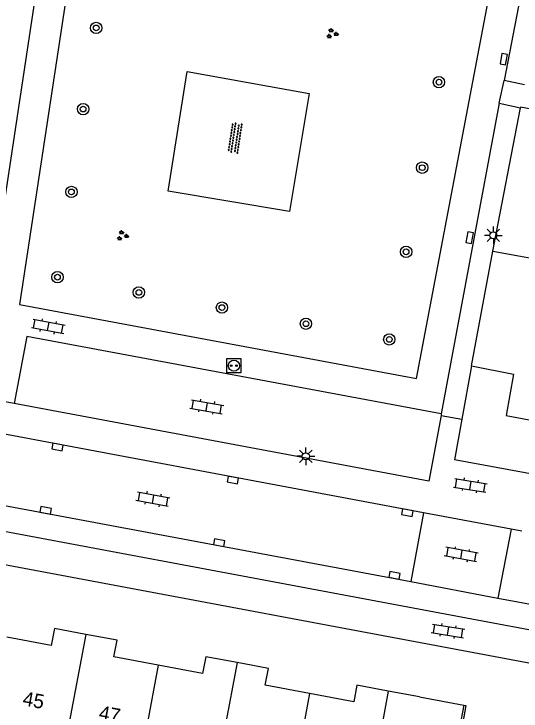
# Model space of a CAD drawing. Extents: x 124000 to 128010, y 398999 to 403000.
# Drawn here: x 126590.66 to 126626.26, y 399664.92 to 399713.86 of the extents above; entities that cross this region are included whole.
import ezdxf

# ---------------------------------------------------------------- set-up
doc = ezdxf.new("R2010")
doc.units = 0
for name, color, linetype in [('gg-afsc-muur', 7, 'Continuous'), ('gg-anno-huisnummerreeks BGT', 7, 'Continuous'), ('gg-bbg-hoofdgebouw', 7, 'Continuous'), ('gg-bbg-tussenscheiding', 7, 'Continuous'), ('gg-knt-verharding', 7, 'Continuous'), ('gg-knt-verharding nz', 7, 'Continuous'), ('gt-symb-boom', 7, 'Continuous'), ('gt-symb-groenvak', 7, 'Continuous'), ('gt-symb-klinker verharding', 7, 'Continuous'), ('gt-symb-kolk', 7, 'Continuous'), ('gt-symb-laadpunt elektrisch vervoer', 7, 'Continuous'), ('gt-symb-lichtmast', 7, 'Continuous'), ('gt-symb-overige verharding', 7, 'Continuous')]:
    doc.layers.add(name, color=color, linetype=linetype)

# ---------------------------------------------------------------- blocks, each defined once
blk = doc.blocks.new('gt0-KOLK')
at = {"layer": 'gt-symb-kolk'}
blk.add_lwpolyline([(0, 0), (0.375, 0), (0.375, 0.4), (-0.375, 0.4), (-0.375, 0), (0, 0)], dxfattribs=at)
blk = doc.blocks.new('gt0-LMAST')
at = {"layer": 'gt-symb-lichtmast'}
for p, q in [((-0.005, 0.246), (-0.005, 0.621)), ((-0.182, 0.173), (-0.447, 0.438)), ((0.172, 0.173), (0.437, 0.438)), ((-0.255, -0.004), (-0.63, -0.004)), ((-0.182, -0.181), (-0.447, -0.446)), ((-0.005, -0.254), (-0.005, -0.629)), ((0.437, -0.446), (0.172, -0.181)), ((0.245, -0.004), (0.62, -0.004))]:
    blk.add_line(p, q, dxfattribs=at)
blk.add_circle((-0.005, -0.004), 0.25, dxfattribs=at)
blk = doc.blocks.new('gt0-BOOM')
at = {"layer": 'gt-symb-boom'}
for radius in [0.4, 0.2]:
    blk.add_circle((0, 0), radius, dxfattribs=at)
blk = doc.blocks.new('gt0-GRVAK')
at = {"layer": 'gt-symb-groenvak'}
for p, q in [((-0.11, 0.189), (-0.228, 0.24)), ((-0.182, 0.153), (0.088, 0.153)), ((-0.091, 0.211), (-0.156, 0.322)), ((-0.047, 0.214), (-0.047, 0.393)), ((-0.004, 0.211), (0.061, 0.322)), ((0.015, 0.189), (0.133, 0.24)), ((0.262, -0.052), (0.197, 0.059)), ((0.305, -0.049), (0.305, 0.13)), ((0.349, -0.052), (0.414, 0.059)), ((-0.245, -0.228), (-0.363, -0.177)), ((-0.318, -0.264), (-0.047, -0.264)), ((-0.226, -0.206), (-0.291, -0.095)), ((-0.183, -0.203), (-0.183, -0.024)), ((-0.139, -0.206), (-0.074, -0.095)), ((-0.12, -0.228), (-0.002, -0.177)), ((0.243, -0.074), (0.125, -0.023)), ((0.17, -0.11), (0.441, -0.11)), ((0.368, -0.074), (0.486, -0.023))]:
    blk.add_line(p, q, dxfattribs=at)
blk = doc.blocks.new('gt0-KL1')
at = {"layer": 'gt-symb-klinker verharding'}
for p, q in [((-1.15, 0.3), (1.15, 0.3)), ((-1, -0.3), (-1, 0.3)), ((-0.5, 0.3), (-0.5, 0.45)), ((0, -0.3), (0, 0.3)), ((0.5, 0.3), (0.5, 0.45)), ((1, -0.3), (1, 0.3)), ((-1.15, -0.3), (1.15, -0.3)), ((-0.5, -0.45), (-0.5, -0.3)), ((0.5, -0.45), (0.5, -0.3))]:
    blk.add_line(p, q, dxfattribs=at)
blk = doc.blocks.new('gt0-OVH')
at = {"layer": 'gt-symb-overige verharding'}
for points in [[(-0.972, 0.298), (-0.967, 0.308), (-0.965, 0.319), (-0.966, 0.33), (-0.971, 0.34), (-0.978, 0.348), (-0.988, 0.353), (-0.999, 0.355), (-1.01, 0.354), (-1.02, 0.349), (-1.028, 0.342), (-1.033, 0.332), (-1.035, 0.321), (-1.034, 0.31), (-1.029, 0.3), (-1.022, 0.292), (-1.012, 0.287), (-1.001, 0.285), (-0.99, 0.286), (-0.98, 0.291)], [(-0.872, 0.106), (-0.867, 0.116), (-0.865, 0.126), (-0.866, 0.137), (-0.871, 0.147), (-0.878, 0.156), (-0.888, 0.161), (-0.899, 0.163), (-0.91, 0.162), (-0.92, 0.157), (-0.928, 0.15), (-0.933, 0.14), (-0.935, 0.129), (-0.934, 0.118), (-0.929, 0.108), (-0.922, 0.1), (-0.912, 0.095), (-0.901, 0.092), (-0.89, 0.094), (-0.88, 0.098)], [(-0.772, 0.298), (-0.767, 0.308), (-0.765, 0.319), (-0.766, 0.33), (-0.771, 0.34), (-0.778, 0.348), (-0.788, 0.353), (-0.799, 0.355), (-0.81, 0.354), (-0.82, 0.349), (-0.828, 0.342), (-0.833, 0.332), (-0.835, 0.321), (-0.834, 0.31), (-0.829, 0.3), (-0.822, 0.292), (-0.812, 0.287), (-0.801, 0.285), (-0.79, 0.286), (-0.78, 0.291)], [(-0.672, 0.106), (-0.667, 0.116), (-0.665, 0.126), (-0.666, 0.137), (-0.671, 0.147), (-0.678, 0.156), (-0.688, 0.161), (-0.699, 0.163), (-0.71, 0.162), (-0.72, 0.157), (-0.728, 0.15), (-0.733, 0.14), (-0.735, 0.129), (-0.734, 0.118), (-0.729, 0.108), (-0.722, 0.1), (-0.712, 0.095), (-0.701, 0.092), (-0.69, 0.094), (-0.68, 0.098)], [(-0.572, 0.298), (-0.567, 0.308), (-0.565, 0.319), (-0.566, 0.33), (-0.571, 0.34), (-0.578, 0.348), (-0.588, 0.353), (-0.599, 0.355), (-0.61, 0.354), (-0.62, 0.349), (-0.628, 0.342), (-0.633, 0.332), (-0.635, 0.321), (-0.634, 0.31), (-0.629, 0.3), (-0.622, 0.292), (-0.612, 0.287), (-0.601, 0.285), (-0.59, 0.286), (-0.58, 0.291)], [(-0.472, 0.106), (-0.467, 0.116), (-0.465, 0.126), (-0.466, 0.137), (-0.471, 0.147), (-0.478, 0.156), (-0.488, 0.161), (-0.499, 0.163), (-0.51, 0.162), (-0.52, 0.157), (-0.528, 0.15), (-0.533, 0.14), (-0.535, 0.129), (-0.534, 0.118), (-0.529, 0.108), (-0.522, 0.1), (-0.512, 0.095), (-0.501, 0.092), (-0.49, 0.094), (-0.48, 0.098)], [(-0.372, 0.298), (-0.367, 0.308), (-0.365, 0.319), (-0.366, 0.33), (-0.371, 0.34), (-0.378, 0.348), (-0.388, 0.353), (-0.399, 0.355), (-0.41, 0.354), (-0.42, 0.349), (-0.428, 0.342), (-0.433, 0.332), (-0.435, 0.321), (-0.434, 0.31), (-0.429, 0.3), (-0.422, 0.292), (-0.412, 0.287), (-0.401, 0.285), (-0.39, 0.286), (-0.38, 0.291)], [(-0.272, 0.106), (-0.267, 0.116), (-0.265, 0.126), (-0.266, 0.137), (-0.271, 0.147), (-0.278, 0.156), (-0.288, 0.161), (-0.299, 0.163), (-0.31, 0.162), (-0.32, 0.157), (-0.328, 0.15), (-0.333, 0.14), (-0.335, 0.129), (-0.334, 0.118), (-0.329, 0.108), (-0.322, 0.1), (-0.312, 0.095), (-0.301, 0.092), (-0.29, 0.094), (-0.28, 0.098)], [(-0.172, 0.298), (-0.167, 0.308), (-0.165, 0.319), (-0.166, 0.33), (-0.171, 0.34), (-0.178, 0.348), (-0.188, 0.353), (-0.199, 0.355), (-0.21, 0.354), (-0.22, 0.349), (-0.228, 0.342), (-0.233, 0.332), (-0.235, 0.321), (-0.234, 0.31), (-0.229, 0.3), (-0.222, 0.292), (-0.212, 0.287), (-0.201, 0.285), (-0.19, 0.286), (-0.18, 0.291)], [(-0.072, 0.106), (-0.067, 0.116), (-0.065, 0.126), (-0.066, 0.137), (-0.071, 0.147), (-0.078, 0.156), (-0.088, 0.161), (-0.099, 0.163), (-0.11, 0.162), (-0.12, 0.157), (-0.128, 0.15), (-0.133, 0.14), (-0.135, 0.129), (-0.134, 0.118), (-0.129, 0.108), (-0.122, 0.1), (-0.112, 0.095), (-0.101, 0.092), (-0.09, 0.094), (-0.08, 0.098)], [(0.028, 0.298), (0.033, 0.308), (0.035, 0.319), (0.034, 0.33), (0.029, 0.34), (0.022, 0.348), (0.012, 0.353), (0.001, 0.355), (-0.01, 0.354), (-0.02, 0.349), (-0.028, 0.342), (-0.033, 0.332), (-0.035, 0.321), (-0.034, 0.31), (-0.029, 0.3), (-0.022, 0.292), (-0.012, 0.287), (-0.001, 0.285), (0.01, 0.286), (0.02, 0.291)], [(0.128, 0.106), (0.133, 0.116), (0.135, 0.126), (0.134, 0.137), (0.129, 0.147), (0.122, 0.156), (0.112, 0.161), (0.101, 0.163), (0.09, 0.162), (0.08, 0.157), (0.072, 0.15), (0.067, 0.14), (0.065, 0.129), (0.066, 0.118), (0.071, 0.108), (0.078, 0.1), (0.088, 0.095), (0.099, 0.092), (0.11, 0.094), (0.12, 0.098)], [(0.228, 0.298), (0.233, 0.308), (0.235, 0.319), (0.234, 0.33), (0.229, 0.34), (0.222, 0.348), (0.212, 0.353), (0.201, 0.355), (0.19, 0.354), (0.18, 0.349), (0.172, 0.342), (0.167, 0.332), (0.165, 0.321), (0.166, 0.31), (0.171, 0.3), (0.178, 0.292), (0.188, 0.287), (0.199, 0.285), (0.21, 0.286), (0.22, 0.291)], [(0.328, 0.106), (0.333, 0.116), (0.335, 0.126), (0.334, 0.137), (0.329, 0.147), (0.322, 0.156), (0.312, 0.161), (0.301, 0.163), (0.29, 0.162), (0.28, 0.157), (0.272, 0.15), (0.267, 0.14), (0.265, 0.129), (0.266, 0.118), (0.271, 0.108), (0.278, 0.1), (0.288, 0.095), (0.299, 0.092), (0.31, 0.094), (0.32, 0.098)], [(0.428, 0.298), (0.433, 0.308), (0.435, 0.319), (0.434, 0.33), (0.429, 0.34), (0.422, 0.348), (0.412, 0.353), (0.401, 0.355), (0.39, 0.354), (0.38, 0.349), (0.372, 0.342), (0.367, 0.332), (0.365, 0.321), (0.366, 0.31), (0.371, 0.3), (0.378, 0.292), (0.388, 0.287), (0.399, 0.285), (0.41, 0.286), (0.42, 0.291)], [(0.528, 0.106), (0.533, 0.116), (0.535, 0.126), (0.534, 0.137), (0.529, 0.147), (0.522, 0.156), (0.512, 0.161), (0.501, 0.163), (0.49, 0.162), (0.48, 0.157), (0.472, 0.15), (0.467, 0.14), (0.465, 0.129), (0.466, 0.118), (0.471, 0.108), (0.478, 0.1), (0.488, 0.095), (0.499, 0.092), (0.51, 0.094), (0.52, 0.098)], [(0.628, 0.298), (0.633, 0.308), (0.635, 0.319), (0.634, 0.33), (0.629, 0.34), (0.622, 0.348), (0.612, 0.353), (0.601, 0.355), (0.59, 0.354), (0.58, 0.349), (0.572, 0.342), (0.567, 0.332), (0.565, 0.321), (0.566, 0.31), (0.571, 0.3), (0.578, 0.292), (0.588, 0.287), (0.599, 0.285), (0.61, 0.286), (0.62, 0.291)], [(0.728, 0.106), (0.733, 0.116), (0.735, 0.126), (0.734, 0.137), (0.729, 0.147), (0.722, 0.156), (0.712, 0.161), (0.701, 0.163), (0.69, 0.162), (0.68, 0.157), (0.672, 0.15), (0.667, 0.14), (0.665, 0.129), (0.666, 0.118), (0.671, 0.108), (0.678, 0.1), (0.688, 0.095), (0.699, 0.092), (0.71, 0.094), (0.72, 0.098)], [(0.828, 0.298), (0.833, 0.308), (0.835, 0.319), (0.834, 0.33), (0.829, 0.34), (0.822, 0.348), (0.812, 0.353), (0.801, 0.355), (0.79, 0.354), (0.78, 0.349), (0.772, 0.342), (0.767, 0.332), (0.765, 0.321), (0.766, 0.31), (0.771, 0.3), (0.778, 0.292), (0.788, 0.287), (0.799, 0.285), (0.81, 0.286), (0.82, 0.291)], [(0.928, 0.106), (0.933, 0.116), (0.935, 0.126), (0.934, 0.137), (0.929, 0.147), (0.922, 0.156), (0.912, 0.161), (0.901, 0.163), (0.89, 0.162), (0.88, 0.157), (0.872, 0.15), (0.867, 0.14), (0.865, 0.129), (0.866, 0.118), (0.871, 0.108), (0.878, 0.1), (0.888, 0.095), (0.899, 0.092), (0.91, 0.094), (0.92, 0.098)], [(1.028, 0.298), (1.033, 0.308), (1.035, 0.319), (1.034, 0.33), (1.029, 0.34), (1.022, 0.348), (1.012, 0.353), (1.001, 0.355), (0.99, 0.354), (0.98, 0.349), (0.972, 0.342), (0.967, 0.332), (0.965, 0.321), (0.966, 0.31), (0.971, 0.3), (0.978, 0.292), (0.988, 0.287), (0.999, 0.285), (1.01, 0.286), (1.02, 0.291)], [(-0.972, -0.142), (-0.967, -0.132), (-0.965, -0.121), (-0.966, -0.11), (-0.971, -0.1), (-0.978, -0.092), (-0.988, -0.087), (-0.999, -0.085), (-1.01, -0.086), (-1.02, -0.091), (-1.028, -0.098), (-1.033, -0.108), (-1.035, -0.119), (-1.034, -0.13), (-1.029, -0.14), (-1.022, -0.148), (-1.012, -0.153), (-1.001, -0.155), (-0.99, -0.154), (-0.98, -0.149)], [(-0.872, -0.334), (-0.867, -0.324), (-0.865, -0.314), (-0.866, -0.303), (-0.871, -0.293), (-0.878, -0.284), (-0.888, -0.279), (-0.899, -0.277), (-0.91, -0.278), (-0.92, -0.283), (-0.928, -0.29), (-0.933, -0.3), (-0.935, -0.311), (-0.934, -0.322), (-0.929, -0.332), (-0.922, -0.34), (-0.912, -0.345), (-0.901, -0.348), (-0.89, -0.346), (-0.88, -0.342)], [(-0.772, -0.142), (-0.767, -0.132), (-0.765, -0.121), (-0.766, -0.11), (-0.771, -0.1), (-0.778, -0.092), (-0.788, -0.087), (-0.799, -0.085), (-0.81, -0.086), (-0.82, -0.091), (-0.828, -0.098), (-0.833, -0.108), (-0.835, -0.119), (-0.834, -0.13), (-0.829, -0.14), (-0.822, -0.148), (-0.812, -0.153), (-0.801, -0.155), (-0.79, -0.154), (-0.78, -0.149)], [(-0.672, -0.334), (-0.667, -0.324), (-0.665, -0.314), (-0.666, -0.303), (-0.671, -0.293), (-0.678, -0.284), (-0.688, -0.279), (-0.699, -0.277), (-0.71, -0.278), (-0.72, -0.283), (-0.728, -0.29), (-0.733, -0.3), (-0.735, -0.311), (-0.734, -0.322), (-0.729, -0.332), (-0.722, -0.34), (-0.712, -0.345), (-0.701, -0.348), (-0.69, -0.346), (-0.68, -0.342)], [(-0.572, -0.142), (-0.567, -0.132), (-0.565, -0.121), (-0.566, -0.11), (-0.571, -0.1), (-0.578, -0.092), (-0.588, -0.087), (-0.599, -0.085), (-0.61, -0.086), (-0.62, -0.091), (-0.628, -0.098), (-0.633, -0.108), (-0.635, -0.119), (-0.634, -0.13), (-0.629, -0.14), (-0.622, -0.148), (-0.612, -0.153), (-0.601, -0.155), (-0.59, -0.154), (-0.58, -0.149)], [(-0.472, -0.334), (-0.467, -0.324), (-0.465, -0.314), (-0.466, -0.303), (-0.471, -0.293), (-0.478, -0.284), (-0.488, -0.279), (-0.499, -0.277), (-0.51, -0.278), (-0.52, -0.283), (-0.528, -0.29), (-0.533, -0.3), (-0.535, -0.311), (-0.534, -0.322), (-0.529, -0.332), (-0.522, -0.34), (-0.512, -0.345), (-0.501, -0.348), (-0.49, -0.346), (-0.48, -0.342)], [(-0.372, -0.142), (-0.367, -0.132), (-0.365, -0.121), (-0.366, -0.11), (-0.371, -0.1), (-0.378, -0.092), (-0.388, -0.087), (-0.399, -0.085), (-0.41, -0.086), (-0.42, -0.091), (-0.428, -0.098), (-0.433, -0.108), (-0.435, -0.119), (-0.434, -0.13), (-0.429, -0.14), (-0.422, -0.148), (-0.412, -0.153), (-0.401, -0.155), (-0.39, -0.154), (-0.38, -0.149)], [(-0.272, -0.334), (-0.267, -0.324), (-0.265, -0.314), (-0.266, -0.303), (-0.271, -0.293), (-0.278, -0.284), (-0.288, -0.279), (-0.299, -0.277), (-0.31, -0.278), (-0.32, -0.283), (-0.328, -0.29), (-0.333, -0.3), (-0.335, -0.311), (-0.334, -0.322), (-0.329, -0.332), (-0.322, -0.34), (-0.312, -0.345), (-0.301, -0.348), (-0.29, -0.346), (-0.28, -0.342)], [(-0.172, -0.142), (-0.167, -0.132), (-0.165, -0.121), (-0.166, -0.11), (-0.171, -0.1), (-0.178, -0.092), (-0.188, -0.087), (-0.199, -0.085), (-0.21, -0.086), (-0.22, -0.091), (-0.228, -0.098), (-0.233, -0.108), (-0.235, -0.119), (-0.234, -0.13), (-0.229, -0.14), (-0.222, -0.148), (-0.212, -0.153), (-0.201, -0.155), (-0.19, -0.154), (-0.18, -0.149)], [(-0.072, -0.334), (-0.067, -0.324), (-0.065, -0.314), (-0.066, -0.303), (-0.071, -0.293), (-0.078, -0.284), (-0.088, -0.279), (-0.099, -0.277), (-0.11, -0.278), (-0.12, -0.283), (-0.128, -0.29), (-0.133, -0.3), (-0.135, -0.311), (-0.134, -0.322), (-0.129, -0.332), (-0.122, -0.34), (-0.112, -0.345), (-0.101, -0.348), (-0.09, -0.346), (-0.08, -0.342)], [(0.028, -0.142), (0.033, -0.132), (0.035, -0.121), (0.034, -0.11), (0.029, -0.1), (0.022, -0.092), (0.012, -0.087), (0.001, -0.085), (-0.01, -0.086), (-0.02, -0.091), (-0.028, -0.098), (-0.033, -0.108), (-0.035, -0.119), (-0.034, -0.13), (-0.029, -0.14), (-0.022, -0.148), (-0.012, -0.153), (-0.001, -0.155), (0.01, -0.154), (0.02, -0.149)], [(0.128, -0.334), (0.133, -0.324), (0.135, -0.314), (0.134, -0.303), (0.129, -0.293), (0.122, -0.284), (0.112, -0.279), (0.101, -0.277), (0.09, -0.278), (0.08, -0.283), (0.072, -0.29), (0.067, -0.3), (0.065, -0.311), (0.066, -0.322), (0.071, -0.332), (0.078, -0.34), (0.088, -0.345), (0.099, -0.348), (0.11, -0.346), (0.12, -0.342)], [(0.228, -0.142), (0.233, -0.132), (0.235, -0.121), (0.234, -0.11), (0.229, -0.1), (0.222, -0.092), (0.212, -0.087), (0.201, -0.085), (0.19, -0.086), (0.18, -0.091), (0.172, -0.098), (0.167, -0.108), (0.165, -0.119), (0.166, -0.13), (0.171, -0.14), (0.178, -0.148), (0.188, -0.153), (0.199, -0.155), (0.21, -0.154), (0.22, -0.149)], [(0.328, -0.334), (0.333, -0.324), (0.335, -0.314), (0.334, -0.303), (0.329, -0.293), (0.322, -0.284), (0.312, -0.279), (0.301, -0.277), (0.29, -0.278), (0.28, -0.283), (0.272, -0.29), (0.267, -0.3), (0.265, -0.311), (0.266, -0.322), (0.271, -0.332), (0.278, -0.34), (0.288, -0.345), (0.299, -0.348), (0.31, -0.346), (0.32, -0.342)], [(0.428, -0.142), (0.433, -0.132), (0.435, -0.121), (0.434, -0.11), (0.429, -0.1), (0.422, -0.092), (0.412, -0.087), (0.401, -0.085), (0.39, -0.086), (0.38, -0.091), (0.372, -0.098), (0.367, -0.108), (0.365, -0.119), (0.366, -0.13), (0.371, -0.14), (0.378, -0.148), (0.388, -0.153), (0.399, -0.155), (0.41, -0.154), (0.42, -0.149)], [(0.528, -0.334), (0.533, -0.324), (0.535, -0.314), (0.534, -0.303), (0.529, -0.293), (0.522, -0.284), (0.512, -0.279), (0.501, -0.277), (0.49, -0.278), (0.48, -0.283), (0.472, -0.29), (0.467, -0.3), (0.465, -0.311), (0.466, -0.322), (0.471, -0.332), (0.478, -0.34), (0.488, -0.345), (0.499, -0.348), (0.51, -0.346), (0.52, -0.342)], [(0.628, -0.142), (0.633, -0.132), (0.635, -0.121), (0.634, -0.11), (0.629, -0.1), (0.622, -0.092), (0.612, -0.087), (0.601, -0.085), (0.59, -0.086), (0.58, -0.091), (0.572, -0.098), (0.567, -0.108), (0.565, -0.119), (0.566, -0.13), (0.571, -0.14), (0.578, -0.148), (0.588, -0.153), (0.599, -0.155), (0.61, -0.154), (0.62, -0.149)], [(0.728, -0.334), (0.733, -0.324), (0.735, -0.314), (0.734, -0.303), (0.729, -0.293), (0.722, -0.284), (0.712, -0.279), (0.701, -0.277), (0.69, -0.278), (0.68, -0.283), (0.672, -0.29), (0.667, -0.3), (0.665, -0.311), (0.666, -0.322), (0.671, -0.332), (0.678, -0.34), (0.688, -0.345), (0.699, -0.348), (0.71, -0.346), (0.72, -0.342)], [(0.828, -0.142), (0.833, -0.132), (0.835, -0.121), (0.834, -0.11), (0.829, -0.1), (0.822, -0.092), (0.812, -0.087), (0.801, -0.085), (0.79, -0.086), (0.78, -0.091), (0.772, -0.098), (0.767, -0.108), (0.765, -0.119), (0.766, -0.13), (0.771, -0.14), (0.778, -0.148), (0.788, -0.153), (0.799, -0.155), (0.81, -0.154), (0.82, -0.149)], [(0.928, -0.334), (0.933, -0.324), (0.935, -0.314), (0.934, -0.303), (0.929, -0.293), (0.922, -0.284), (0.912, -0.279), (0.901, -0.277), (0.89, -0.278), (0.88, -0.283), (0.872, -0.29), (0.867, -0.3), (0.865, -0.311), (0.866, -0.322), (0.871, -0.332), (0.878, -0.34), (0.888, -0.345), (0.899, -0.348), (0.91, -0.346), (0.92, -0.342)], [(1.028, -0.142), (1.033, -0.132), (1.035, -0.121), (1.034, -0.11), (1.029, -0.1), (1.022, -0.092), (1.012, -0.087), (1.001, -0.085), (0.99, -0.086), (0.98, -0.091), (0.972, -0.098), (0.967, -0.108), (0.965, -0.119), (0.966, -0.13), (0.971, -0.14), (0.978, -0.148), (0.988, -0.153), (0.999, -0.155), (1.01, -0.154), (1.02, -0.149)]]:
    blk.add_lwpolyline(points, close=True, dxfattribs=at)
blk = doc.blocks.new('gt0-LEV')
at = {"layer": 'gt-symb-laadpunt elektrisch vervoer'}
blk.add_lwpolyline([(-0.486, 0.501), (0.486, 0.501), (0.486, -0.499), (-0.486, -0.499)], close=True, dxfattribs=at)
for centre, radius in [((0, 0), 0.393), ((-0.186, 0), 0.0566), ((0.186, 0), 0.0566)]:
    blk.add_circle(centre, radius, dxfattribs=at)

msp = doc.modelspace()

# ---------------------------------------------------------------- linework, layer by layer
at = {"layer": 'gg-afsc-muur'}
msp.add_line((126624.29, 399697.206), (126626.217, 399707.284), dxfattribs=at)
msp.add_lwpolyline([(126634.872, 399705.697), (126626.223, 399707.315), (126626.217, 399707.284)], dxfattribs=at)
at = {"layer": 'gg-bbg-hoofdgebouw'}
for p, q in [((126622.793, 399689.164), (126624.29, 399697.206)), ((126624.29, 399697.206), (126627.249, 399696.666)), ((126619.139, 399665.914), (126616.938, 399666.329)), ((126619.139, 399665.914), (126622.239, 399665.334))]:
    msp.add_line(p, q, dxfattribs=at)
for points in [[(126622.793, 399689.164), (126625.727, 399688.577), (126625.209, 399685.669), (126627.59, 399685.227)], [(126595.7, 399670.303), (126593.5, 399670.709), (126593.282, 399669.529), (126590.171, 399670.104)], [(126600.797, 399668.133), (126597.684, 399668.717), (126597.902, 399669.897), (126595.7, 399670.303)], [(126606.325, 399668.321), (126604.13, 399668.728), (126603.911, 399667.548), (126600.797, 399668.133)], [(126611.411, 399666.149), (126608.305, 399666.734), (126608.524, 399667.914), (126606.325, 399668.321)], [(126616.938, 399666.329), (126614.738, 399666.743), (126614.516, 399665.564), (126611.411, 399666.149)], [(126622.239, 399665.334), (126622.389, 399665.306), (126622.168, 399664.127)]]:
    msp.add_lwpolyline(points, dxfattribs=at)
at = {"layer": 'gg-bbg-tussenscheiding'}
for p, q in [((126595.7, 399670.303), (126593.646, 399659.293)), ((126606.325, 399668.321), (126604.27, 399657.302)), ((126600.797, 399668.133), (126598.962, 399658.296)), ((126616.938, 399666.329), (126614.884, 399655.313)), ((126611.411, 399666.149), (126609.562, 399656.31)), ((126622.239, 399665.334), (126620.203, 399654.317))]:
    msp.add_line(p, q, dxfattribs=at)
at = {"layer": 'gg-knt-verharding'}
for p, q in [((126626.572, 399716.912), (126625.068, 399709.196)), ((126624.734, 399707.598), (126625.068, 399709.196)), ((126626.495, 399708.888), (126625.068, 399709.196)), ((126624.734, 399707.598), (126620.666, 399685.782)), ((126624.734, 399707.598), (126626.217, 399707.284)), ((126622.793, 399689.164), (126622.103, 399685.411)), ((126620.666, 399685.782), (126620.644, 399685.665)), ((126620.644, 399685.665), (126622.103, 399685.411)), ((126622.103, 399685.411), (126621.579, 399682.565)), ((126619.415, 399678.84), (126586.498, 399685.02)), ((126688.729, 399670.019), (126621.579, 399682.565)), ((126619.415, 399678.84), (126618.514, 399674.006)), ((126625.558, 399677.687), (126619.415, 399678.84)), ((126625.558, 399677.687), (126624.643, 399672.857)), ((126626.308, 399677.546), (126625.558, 399677.687)), ((126582.611, 399676.583), (126639.035, 399666.022))]:
    msp.add_line(p, q, dxfattribs=at)
for points in [[(126591.062, 399693.474), (126618.92, 399688.259), (126624.371, 399717.004), (126595.282, 399721.391), (126591.062, 399693.474)], [(126601.486, 399701.429), (126602.817, 399709.812), (126611.386, 399708.274), (126609.998, 399699.986), (126601.486, 399701.429)], [(126588.324, 399679.668), (126588.072, 399677.901), (126638.044, 399668.55), (126638.426, 399670.272)]]:
    msp.add_lwpolyline(points, dxfattribs=at)
at = {"layer": 'gg-knt-verharding nz'}
for p, q in [((126590.68, 399686.51), (126586.157, 399687.356)), ((126588.324, 399679.668), (126618.514, 399674.006)), ((126618.514, 399674.006), (126624.643, 399672.857)), ((126624.643, 399672.857), (126638.426, 399670.272))]:
    msp.add_line(p, q, dxfattribs=at)
for points in [[(126593.474, 399723.792), (126588.931, 399693.795), (126584.204, 399694.491)], [(126620.666, 399685.782), (126591.559, 399691.212), (126590.68, 399686.51)], [(126620.644, 399685.665), (126619.784, 399681.066), (126590.68, 399686.51)]]:
    msp.add_lwpolyline(points, dxfattribs=at)

# ---------------------------------------------------------------- block references
at = {"layer": 'gt-symb-boom'}
for p in [(126596.437, 399712.883), (126620.5, 399709.074), (126595.52, 399707.184), (126619.326, 399703.072), (126594.7, 399701.367), (126618.192, 399697.162), (126593.72, 399695.384), (126599.434, 399694.312), (126605.265, 399693.247), (126611.163, 399692.114), (126617.013, 399691.015)]:
    msp.add_blockref('gt0-BOOM', p, dxfattribs=at)
at = {"layer": 'gt-symb-groenvak'}
for p in [(126612.983, 399712.483), (126598.267, 399698.295)]:
    msp.add_blockref('gt0-GRVAK', p, dxfattribs=at)
at = {"layer": 'gt-symb-klinker verharding'}
for p, rotation in [((126593.084, 399691.927), -10.658361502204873), ((126604.206, 399686.285), -9.792146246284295), ((126622.705, 399680.762), -8.9726266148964), ((126600.415, 399679.793), 169.34163849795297), ((126622.056, 399675.914), 169.39794170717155), ((126621.141, 399670.546), -8.972626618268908)]:
    msp.add_blockref('gt0-KL1', p, dxfattribs=dict(at, rotation=rotation))
at = {"layer": 'gt-symb-kolk'}
for p, rotation in [((126625.248, 399710.653), 79.56697526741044), ((126622.857, 399698.121), 79.56697526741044), ((126593.761, 399683.654), 169.2853561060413), ((126606.062, 399681.331), 169.4542656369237), ((126592.855, 399678.822), -10.602058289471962), ((126618.315, 399679.049), 169.3416384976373), ((126605.032, 399676.544), -10.602058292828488), ((126617.338, 399674.246), -10.602058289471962)]:
    msp.add_blockref('gt0-KOLK', p, dxfattribs=dict(at, rotation=rotation))
at = {"layer": 'gt-symb-laadpunt elektrisch vervoer'}
msp.add_blockref('gt0-LEV', (126606.102, 399689.17), dxfattribs=at)
at = {"layer": 'gt-symb-lichtmast'}
for p in [(126624.322, 399698.324), (126611.156, 399682.811)]:
    msp.add_blockref('gt0-LMAST', p, dxfattribs=at)
at = {"layer": 'gt-symb-overige verharding', "rotation": -98.74616226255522}
msp.add_blockref('gt0-OVH', (126606.186, 399705.158), dxfattribs=at)

# ---------------------------------------------------------------- texts
at = {"layer": 'gg-anno-huisnummerreeks BGT'}
for s, rotation, p in [('45', 349.5, (126591.224, 399665.334)), ('47', 349.4, (126596.57, 399664.348))]:
    msp.add_text(s, height=1, rotation=rotation, dxfattribs=at).set_placement(p)

doc.saveas('drawing.dxf')
